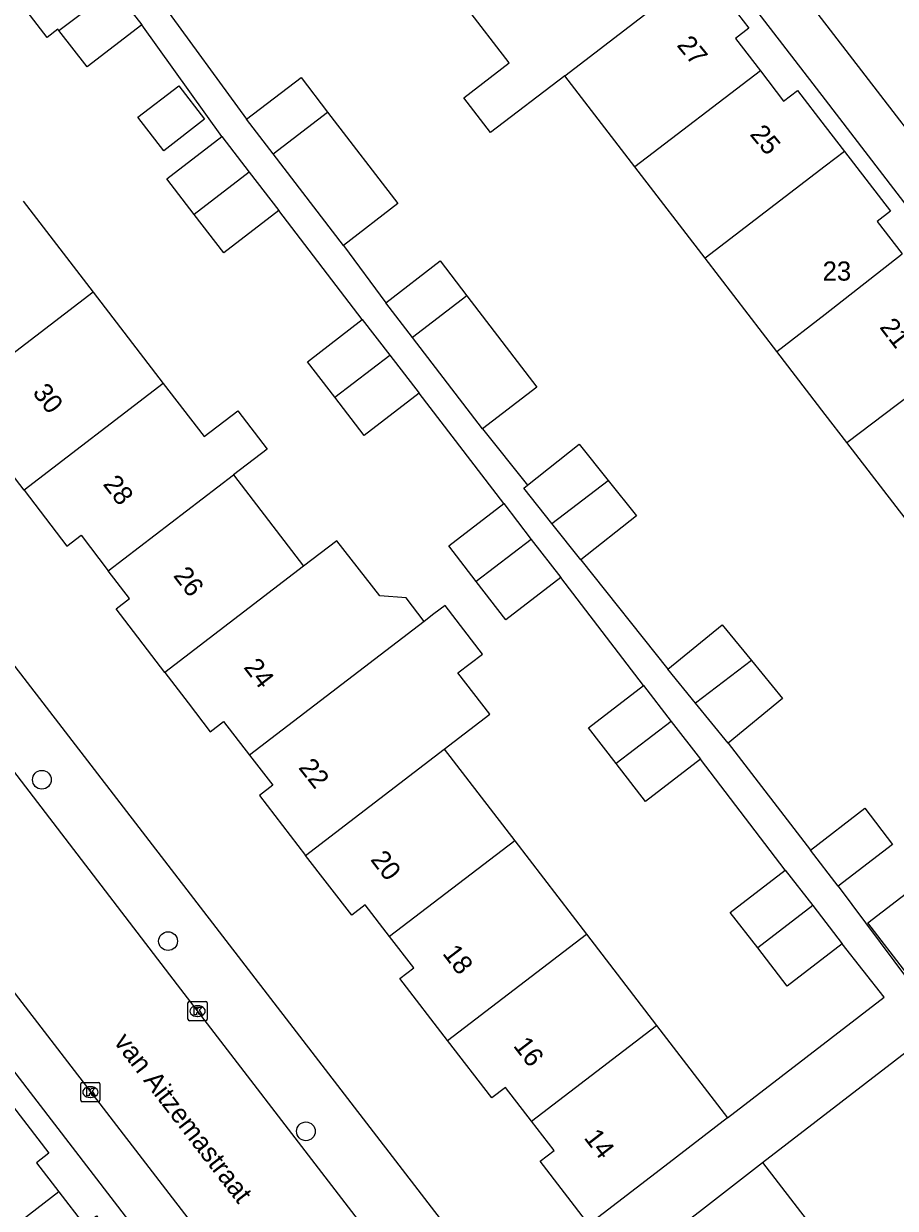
# Model space of a CAD drawing. Extents: x 159353 to 160616, y 385893 to 387321.
# Drawn here: x 159958.2 to 160003.7, y 386973.7 to 387035.4 of the extents above; entities that cross this region are included whole.
import ezdxf

# ---------------------------------------------------------------- set-up
doc = ezdxf.new("R2010")
doc.units = 0
for name, color, linetype in [('IMGEO_Boom', 7, 'Continuous'), ('IMGEO_Kolk', 7, 'Continuous'), ('IMGEO_Openbare_ruimte_label', 7, 'Continuous'), ('IMGEO_Pand', 7, 'Continuous'), ('IMGEO_Pand_nummerreeks', 7, 'Continuous'), ('IMGEO_Rijbaan_lokaal_open', 7, 'Continuous'), ('IMGEO_Voetpad_open', 7, 'Continuous')]:
    doc.layers.add(name, color=color, linetype=linetype)

msp = doc.modelspace()

# ---------------------------------------------------------------- linework, layer by layer
at = {"layer": 'IMGEO_Boom'}
for centre in [(159959.179, 386995.997), (159965.754, 386987.584), (159972.938, 386977.667)]:
    msp.add_circle(centre, 0.489, dxfattribs=at)
at = {"layer": 'IMGEO_Kolk'}
for p, q in [((159966.792, 386983.507), (159966.792, 386984.359)), ((159966.867, 386984.433), (159967.719, 386984.433)), ((159967.28, 386984.213), (159967.305, 386984.213)), ((159967.793, 386984.359), (159967.793, 386983.507)), ((159967.303, 386983.653), (159967.278, 386983.653)), ((159967.719, 386983.433), (159966.867, 386983.433)), ((159961.206, 386979.285), (159961.206, 386980.137)), ((159961.281, 386980.211), (159962.133, 386980.211)), ((159961.694, 386979.991), (159961.719, 386979.991)), ((159962.207, 386980.137), (159962.207, 386979.285)), ((159962.133, 386979.211), (159961.281, 386979.211)), ((159961.717, 386979.431), (159961.692, 386979.431))]:
    msp.add_line(p, q, dxfattribs=at)
for points in [[(159966.792, 386983.507), (159966.792, 386984.359)], [(159966.867, 386984.433), (159967.719, 386984.433)], [(159967.793, 386984.359), (159967.793, 386983.507)], [(159967.113, 386984.133), (159967.236, 386984.133), (159967.236, 386983.982), (159967.366, 386984.133), (159967.53, 386984.133), (159967.384, 386983.982), (159967.537, 386983.733), (159967.385, 386983.733), (159967.3, 386983.897), (159967.236, 386983.83), (159967.236, 386983.733), (159967.113, 386983.733), (159967.113, 386984.133)], [(159967.719, 386983.433), (159966.867, 386983.433)], [(159961.206, 386979.285), (159961.206, 386980.137)], [(159961.281, 386980.211), (159962.133, 386980.211)], [(159961.527, 386979.911), (159961.65, 386979.911), (159961.65, 386979.76), (159961.78, 386979.911), (159961.944, 386979.911), (159961.798, 386979.76), (159961.951, 386979.511), (159961.799, 386979.511), (159961.714, 386979.675), (159961.65, 386979.608), (159961.65, 386979.511), (159961.527, 386979.511), (159961.527, 386979.911)], [(159962.207, 386980.137), (159962.207, 386979.285)], [(159962.133, 386979.211), (159961.281, 386979.211)]]:
    msp.add_lwpolyline(points, dxfattribs=at)
for centre, start, end in [((159966.869, 386984.357), 91.55205, 178.44795), ((159966.869, 386984.357), 91.55205, 178.44795), ((159967.717, 386984.357), 1.55205, 88.44795), ((159967.717, 386984.357), 1.55205, 88.44795), ((159966.869, 386983.509), 181.55205, 268.44795), ((159966.869, 386983.509), 181.55205, 268.44795), ((159967.717, 386983.509), 271.55205, 358.44795), ((159967.717, 386983.509), 271.55205, 358.44795), ((159961.283, 386980.135), 91.55205, 178.44795), ((159961.283, 386980.135), 91.55205, 178.44795), ((159962.131, 386980.135), 1.55205, 88.44795), ((159962.131, 386980.135), 1.55205, 88.44795), ((159961.283, 386979.287), 181.55205, 268.44795), ((159961.283, 386979.287), 181.55205, 268.44795), ((159962.131, 386979.287), 271.55205, 358.44795), ((159962.131, 386979.287), 271.55205, 358.44795)]:
    msp.add_arc(centre, 0.0765, start, end, dxfattribs=at)
for centre, major_axis, ratio, start_param, end_param in [((159967.279, 386983.933), (-0.387, 0.002), 0.722429, 4.712389, 7.853982), ((159967.304, 386983.933), (-0.39, 0.002), 0.717154, 1.570796, 4.712389), ((159961.693, 386979.711), (-0.387, 0.002), 0.722429, 4.712389, 7.853982), ((159961.718, 386979.711), (-0.39, 0.002), 0.717154, 1.570796, 4.712389)]:
    msp.add_ellipse(centre, major_axis=major_axis, ratio=ratio, start_param=start_param, end_param=end_param, dxfattribs=at)
at = {"layer": 'IMGEO_Pand'}
for points in [[(159960.062, 387035.07), (159960.013, 387035.134), (159959.456, 387034.704), (159954.69, 387040.878), (159958.094, 387043.505)], [(159986.429, 387032.706), (159993.663, 387038.254)], [(159993.663, 387038.254), (159996.022, 387035.184), (159995.324, 387034.648), (159996.622, 387032.959)], [(159986.429, 387032.706), (159982.558, 387029.737), (159981.165, 387031.554), (159983.534, 387033.371), (159981.26, 387036.331), (159982.759, 387037.482)], [(159960.062, 387035.07), (159962.927, 387037.241)], [(159962.927, 387037.241), (159964.38, 387035.358)], [(159964.38, 387035.358), (159961.535, 387033.162), (159960.062, 387035.07)], [(159996.622, 387032.959), (159990.087, 387027.946)], [(159996.622, 387032.959), (159997.835, 387031.381), (159998.557, 387031.936), (160000, 387030.058), (160001.002, 387028.755)], [(159969.845, 387030.438), (159972.683, 387032.614), (159974.068, 387030.808)], [(159990.087, 387027.946), (159986.429, 387032.706)], [(159965.528, 387028.795), (159964.185, 387030.536), (159966.314, 387032.179), (159967.657, 387030.438), (159965.528, 387028.795)], [(159971.232, 387028.63), (159974.068, 387030.808)], [(159974.068, 387030.808), (159977.73, 387026.034), (159974.892, 387023.857)], [(159971.232, 387028.63), (159969.845, 387030.438)], [(159967.122, 387025.474), (159965.697, 387027.32), (159968.557, 387029.527)], [(159968.557, 387029.527), (159969.986, 387027.674)], [(159974.892, 387023.857), (159971.232, 387028.63)], [(160001.002, 387028.755), (160000, 387027.986), (159993.745, 387023.187)], [(160001.002, 387028.755), (160003.398, 387025.637), (160002.704, 387025.103), (160004.005, 387023.41)], [(159969.986, 387027.674), (159967.122, 387025.474)], [(159969.986, 387027.674), (159971.523, 387025.682)], [(159993.745, 387023.187), (159990.087, 387027.946)], [(159958.21, 387026.159), (159961.846, 387021.423)], [(159971.523, 387025.682), (159968.664, 387023.476), (159967.122, 387025.474)], [(159997.476, 387018.333), (159993.745, 387023.187)], [(159997.476, 387018.333), (160000, 387020.267), (160004.005, 387023.41)], [(159977.096, 387020.867), (159979.934, 387023.044), (159981.327, 387021.227)], [(159961.846, 387021.423), (159955.338, 387016.425)], [(159961.846, 387021.423), (159965.506, 387016.657)], [(159981.327, 387021.227), (159978.49, 387019.05)], [(159981.327, 387021.227), (159984.981, 387016.464), (159982.143, 387014.287)], [(159978.49, 387019.05), (159977.096, 387020.867)], [(159974.44, 387015.943), (159973.013, 387017.792), (159975.873, 387019.999)], [(159975.873, 387019.999), (159977.306, 387018.141)], [(159982.143, 387014.287), (159978.49, 387019.05)], [(160001.133, 387013.575), (160008.408, 387019.091)], [(159974.44, 387015.943), (159977.306, 387018.141)], [(159977.306, 387018.141), (159978.839, 387016.154)], [(160001.133, 387013.575), (160000, 387015.049), (159997.476, 387018.333)], [(159958.253, 387011.093), (159955.7, 387014.422), (159956.439, 387014.989), (159955.338, 387016.425)], [(159965.506, 387016.657), (159958.253, 387011.093)], [(159965.506, 387016.657), (159967.633, 387013.887), (159969.385, 387015.231), (159970.914, 387013.238), (159969.162, 387011.895)], [(159978.839, 387016.154), (159975.98, 387013.948), (159974.44, 387015.943)], [(159984.481, 387011.348), (159987.186, 387013.499), (159988.693, 387011.603)], [(160004.803, 387008.8), (160001.133, 387013.575)], [(159962.638, 387006.891), (159969.162, 387011.895)], [(159969.162, 387011.895), (159972.818, 387007.134)], [(159985.762, 387009.357), (159984.295, 387011.2), (159984.481, 387011.348)], [(159985.762, 387009.357), (159988.693, 387011.603)], [(159988.693, 387011.603), (159990.163, 387009.755), (159987.273, 387007.456)], [(159958.253, 387011.093), (159960.486, 387008.181), (159961.218, 387008.742), (159962.638, 387006.891)], [(159981.819, 387006.334), (159980.39, 387008.185), (159983.25, 387010.392)], [(159983.25, 387010.392), (159984.686, 387008.53)], [(159987.273, 387007.456), (159985.762, 387009.357)], [(159979.097, 387004.249), (159978.165, 387005.477), (159976.786, 387005.589), (159974.547, 387008.46), (159972.818, 387007.134)], [(159984.686, 387008.53), (159981.819, 387006.334)], [(159984.686, 387008.53), (159986.216, 387006.547)], [(159972.818, 387007.134), (159965.586, 387001.586)], [(159965.586, 387001.586), (159963.051, 387004.905), (159963.75, 387005.441), (159962.638, 387006.891)], [(159986.216, 387006.547), (159983.357, 387004.341), (159981.819, 387006.334)], [(159980.146, 386997.591), (159982.521, 386999.409), (159980.864, 387001.573), (159982.135, 387002.545), (159980.19, 387005.086), (159979.611, 387004.643), (159979.097, 387004.249)], [(159979.097, 387004.249), (159970, 386997.277)], [(159991.792, 387001.757), (159994.629, 387004.076), (159996.156, 387002.208)], [(159996.156, 387002.208), (159993.241, 386999.985)], [(159996.156, 387002.208), (159997.773, 387000.23), (159994.936, 386997.911)], [(159965.586, 387001.586), (159966.797, 387000), (159967.952, 386998.488), (159968.651, 386999.027), (159970, 386997.277)], [(159993.241, 386999.985), (159991.792, 387001.757)], [(159989.11, 386996.839), (159987.671, 386998.703), (159990.531, 387000.91)], [(159990.531, 387000.91), (159991.982, 386999.028)], [(159994.936, 386997.911), (159993.241, 386999.985)], [(159991.982, 386999.028), (159989.11, 386996.839)], [(159991.982, 386999.028), (159993.497, 386997.065)], [(159970, 386997.277), (159971.21, 386995.707), (159970.517, 386995.173), (159972.92, 386992.055)], [(159972.92, 386992.055), (159980.146, 386997.591)], [(159980.146, 386997.591), (159983.82, 386992.806)], [(159993.497, 386997.065), (159990.638, 386994.859), (159989.11, 386996.839)], [(159999.23, 386992.331), (160002.07, 386994.509), (160003.514, 386992.627), (160000.673, 386990.449)], [(159983.82, 386992.806), (159977.29, 386987.828)], [(159983.82, 386992.806), (159987.557, 386987.939)], [(160000.673, 386990.449), (159999.23, 386992.331)], [(159977.29, 386987.828), (159976.025, 386989.47), (159975.327, 386988.931), (159972.92, 386992.055)], [(159996.483, 386987.235), (159995.056, 386989.084), (159997.916, 386991.291)], [(159997.916, 386991.291), (159999.349, 386989.433)], [(160004.698, 386990.44), (160006.65, 386990.097), (160007.786, 386988.615), (160004.249, 386985.903), (160002.224, 386988.544), (160004.698, 386990.44)], [(159999.349, 386989.433), (159996.483, 386987.235)], [(159999.349, 386989.433), (160000.882, 386987.446)], [(159980.317, 386982.405), (159987.557, 386987.939)], [(159987.557, 386987.939), (159991.205, 386983.187)], [(159980.317, 386982.405), (159977.834, 386985.627), (159978.557, 386986.185), (159977.29, 386987.828)], [(160000.882, 386987.446), (159998.023, 386985.24), (159996.483, 386987.235)], [(159984.701, 386978.199), (159991.205, 386983.187)], [(159991.205, 386983.187), (159994.905, 386978.369)], [(159984.701, 386978.199), (159983.346, 386979.957), (159982.629, 386979.405), (159980.317, 386982.405)], [(159957.074, 386979.748), (159959.544, 386976.521), (159958.9, 386976.028), (159960.063, 386974.508)], [(159987.684, 386972.804), (159985.139, 386976.106), (159985.876, 386976.674), (159984.701, 386978.199)], [(159994.905, 386978.369), (159991.645, 386975.857), (159987.684, 386972.804)], [(159989.485, 386970.44), (159993.446, 386973.493), (159996.742, 386976.033)], [(159996.742, 386976.033), (160000, 386971.806), (160000.566, 386971.072)], [(159960.063, 386974.508), (159953.543, 386969.489)], [(159960.063, 386974.508), (159961.393, 386972.771), (159962.023, 386973.253), (159964.369, 386970.189)]]:
    msp.add_lwpolyline(points, dxfattribs=at)
at = {"layer": 'IMGEO_Rijbaan_lokaal_open'}
for points in [[(160050.555, 386969.608), (160045.03, 386976.662), (160028.607, 386998.199), (160019.146, 387010.43), (160010.722, 387021.522), (159997.367, 387038.891), (159988.838, 387049.954), (159981.851, 387059.164)], [(160004.89, 386934.964), (160000, 386941.342), (159984.412, 386961.672), (159966.243, 386985.298), (159954.976, 387000), (159948.74, 387008.083), (159935.45, 387025.466)], [(159929.897, 387021.123), (159939.751, 387008.243), (159945.357, 387000.926), (159947.373, 386998.336), (159972.407, 386965.827), (159999.267, 386930.954)]]:
    msp.add_lwpolyline(points, dxfattribs=at)
at = {"layer": 'IMGEO_Voetpad_open'}
for points in [[(159979.102, 387058.573), (160000, 387031.443), (160023.734, 387000.532)], [(159965.478, 387036.416), (159969.845, 387030.438)], [(159968.557, 387029.527), (159964.38, 387035.358)], [(159982.976, 386969.178), (159959.242, 387000), (159938.867, 387026.448)], [(159975.873, 387019.999), (159971.523, 387025.682)], [(159974.892, 387023.857), (159977.096, 387020.867)], [(159972.699, 386961.32), (159942.967, 387000), (159928.571, 387018.729)], [(159983.25, 387010.392), (159978.839, 387016.154)], [(159982.143, 387014.287), (159984.481, 387011.348)], [(159987.273, 387007.456), (159991.792, 387001.757)], [(159990.531, 387000.91), (159986.216, 387006.547)], [(159994.936, 386997.911), (159999.23, 386992.331)], [(159997.916, 386991.291), (159993.497, 386997.065)], [(160000.673, 386990.449), (160004.285, 386985.594), (160013.255, 386992.504)], [(159994.905, 386978.369), (160003.072, 386984.66), (160000.882, 386987.446)], [(159996.742, 386976.033), (160004.903, 386982.33), (160007.376, 386979.185)]]:
    msp.add_lwpolyline(points, dxfattribs=at)

# ---------------------------------------------------------------- texts
at = {"layer": 'IMGEO_Openbare_ruimte_label'}
msp.add_text('van Aitzemastraat', height=1, rotation=307.60354, dxfattribs=at).set_placement((159962.893, 386982.319))
at = {"layer": 'IMGEO_Pand_nummerreeks'}
for s, rotation, p in [('27', 309.3291, (159992.23, 387034.284)), ('25', 309.3291, (159996.037, 387029.638)), ('21', 307.45696, (160002.801, 387019.587)), ('30', 307.5367, (159958.657, 387016.176)), ('28', 307.53425, (159962.326, 387011.401)), ('26', 307.5367, (159965.992, 387006.63)), ('24', 307.53425, (159969.66, 387001.854)), ('22', 308.4338, (159972.517, 386996.618)), ('20', 307.47252, (159976.268, 386991.829)), ('18', 307.47252, (159980.023, 386986.931)), ('16', 307.49943, (159983.711, 386982.122)), ('14', 307.49943, (159987.394, 386977.322))]:
    msp.add_text(s, height=1, rotation=rotation, dxfattribs=at).set_placement(p)
msp.add_text('23', height=1, dxfattribs=at).set_placement((159999.867, 387022.02))

doc.saveas('drawing.dxf')
